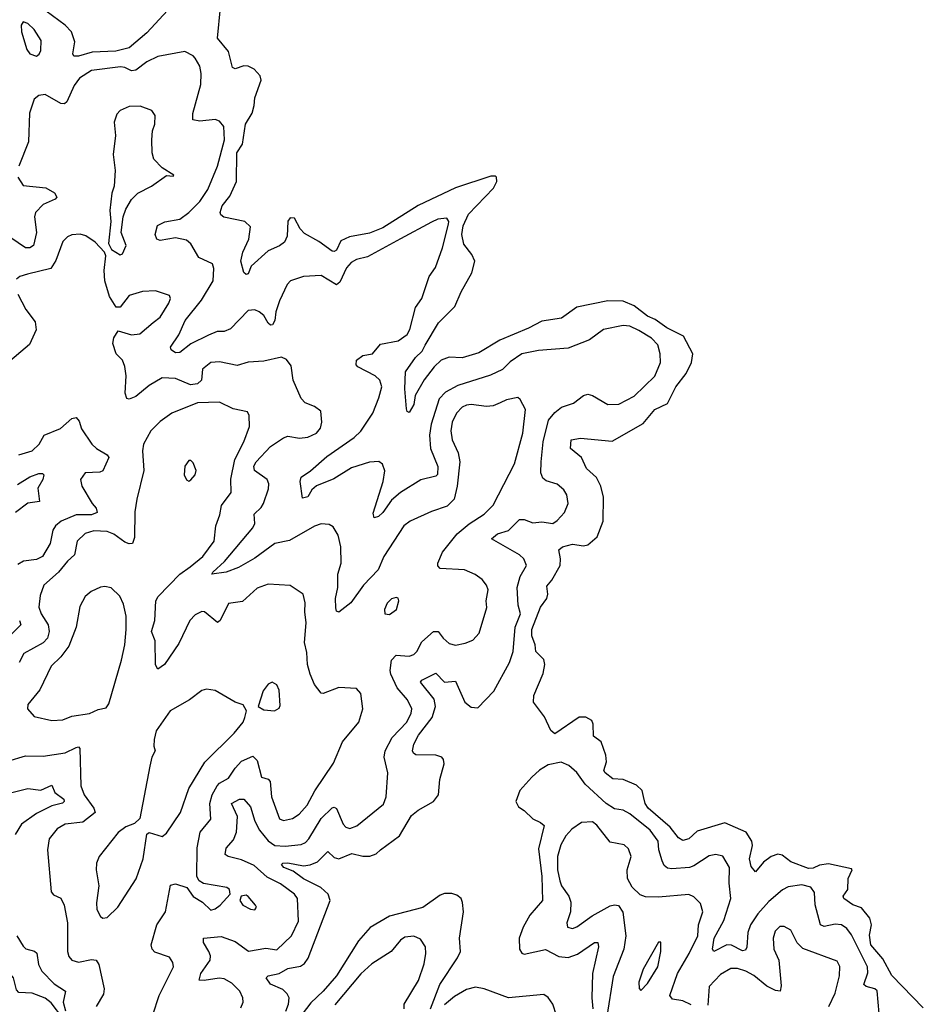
# Model space of a CAD drawing. Extents: x 1771496 to 1971148, y 471553 to 643630.
# Tile 610 of 656: x 1892919 to 1897015, y 620665 to 625129. Entities that reach past the tile are written whole.
import ezdxf

# ---------------------------------------------------------------- set-up
doc = ezdxf.new("R2010")
doc.units = 0

msp = doc.modelspace()

# ---------------------------------------------------------------- linework, layer by layer
at = {"layer": '0CON10XD'}
for points in [[(1893645, 625233.8), (1893495, 625070.2), (1893415, 625002.4), (1893355, 624986.3), (1893247.9, 624982.1), (1893185, 624964.1), (1893164, 624964), (1893159.1, 624975), (1893169.4, 625029.4), (1893154.2, 625075), (1893125.3, 625105), (1893038.1, 625168.1)], [(1897015, 620649.5), (1896872.1, 620795), (1896831.3, 620871.4), (1896776.8, 620935), (1896771.5, 620978.5), (1896780.2, 621025), (1896772.8, 621055), (1896735, 621102.3), (1896696.2, 621116.2), (1896654.5, 621145), (1896652.3, 621155), (1896672.5, 621185), (1896674.5, 621235.5), (1896692.5, 621275), (1896690, 621280), (1896585, 621301.8), (1896545, 621295.7), (1896515, 621281.6), (1896495, 621281.5), (1896415, 621310.3), (1896375, 621341.3), (1896355, 621346.2), (1896325, 621335.8), (1896290.3, 621309.7), (1896255, 621266.2), (1896235, 621290), (1896226.7, 621325), (1896240.3, 621385), (1896238.2, 621405), (1896212.7, 621445), (1896115, 621487.5), (1895989.5, 621450.5), (1895951.8, 621415), (1895925, 621408.1), (1895905, 621420), (1895867.7, 621467.7), (1895768.1, 621555), (1895753.8, 621575), (1895747.2, 621607.2), (1895740.7, 621635), (1895715, 621658.1), (1895655, 621684.4), (1895607.8, 621687.8), (1895572.1, 621715), (1895567.2, 621725), (1895579.1, 621765), (1895576.3, 621795), (1895555, 621854.4), (1895520.4, 621880.4), (1895519.2, 621935), (1895511.8, 621951.8), (1895485, 621966.9), (1895455, 621966.7), (1895345, 621891.2), (1895326.1, 621906.1), (1895298.4, 621968.4), (1895248, 622035), (1895249.3, 622065), (1895291.1, 622165), (1895300, 622205), (1895295, 622227.8), (1895259.3, 622265), (1895255.7, 622295), (1895240.5, 622335), (1895240.6, 622365), (1895280, 622465), (1895308.8, 622505), (1895313.1, 622525), (1895308.7, 622561.3), (1895331.3, 622588.7), (1895368.8, 622655), (1895371, 622685), (1895362.1, 622725), (1895379.6, 622739.6), (1895425, 622750.8), (1895475, 622744.1), (1895495, 622748.7), (1895537.2, 622785), (1895564, 622855), (1895565.4, 622965), (1895553.5, 623015), (1895532.9, 623052.9), (1895487.5, 623095), (1895465.5, 623145), (1895415.8, 623185), (1895418.8, 623225), (1895461.7, 623231.7), (1895605, 623218.1), (1895745, 623297.9), (1895798.4, 623361.6), (1895855, 623389.2), (1895892.6, 623465), (1895940.3, 623525), (1895963.8, 623575), (1895969.5, 623615), (1895928.2, 623695), (1895852.5, 623732.5), (1895800.1, 623770.1), (1895765, 623785.8), (1895705, 623831.7), (1895655, 623853), (1895585, 623854.8), (1895445, 623826.7), (1895375, 623775.4), (1895285, 623761.8), (1895225, 623730), (1895095, 623676.9), (1895000.6, 623619.4), (1894925, 623596.1), (1894865, 623598.5), (1894830, 623585), (1894797.8, 623555), (1894752.9, 623497.1), (1894711.1, 623425), (1894705, 623384), (1894685, 623348), (1894675, 623352.5), (1894672.1, 623365), (1894664.7, 623455.3), (1894667.9, 623532.1), (1894712.6, 623597.4), (1894743.1, 623626.9), (1894756.2, 623653.8), (1894817.1, 623755), (1894890.9, 623829.1), (1894919.5, 623895), (1894969.1, 623980.9), (1894982.3, 624035), (1894968.4, 624065), (1894931.7, 624111.7), (1894923.3, 624155), (1894928.6, 624195), (1894953.1, 624246.9), (1895066.2, 624365), (1895081.1, 624395), (1895080, 624415), (1895075, 624420), (1895055, 624419.6), (1894895, 624367.7), (1894725, 624286.3), (1894565, 624185.6), (1894505, 624160.9), (1894414.6, 624145.4), (1894375, 624127), (1894355, 624084.7), (1894345, 624078.2), (1894335, 624080.6), (1894275, 624124.1), (1894209.8, 624159.8), (1894190.4, 624180.4), (1894165, 624229.4), (1894145, 624231.5), (1894134.3, 624215.7), (1894131.8, 624148.2), (1894118.8, 624121.2), (1894096.6, 624103.4), (1894045, 624081.6), (1893968.4, 624011.6), (1893955, 623976.7), (1893945, 623974), (1893935, 623983.3), (1893921.1, 624035), (1893930, 624075), (1893957.3, 624135), (1893965, 624190), (1893938.8, 624215), (1893844.7, 624234.7), (1893830, 624245), (1893827.5, 624255), (1893837.1, 624285), (1893870.9, 624329.1), (1893901.9, 624395), (1893902.7, 624525), (1893928.3, 624565), (1893942, 624655), (1893973.3, 624705), (1893981, 624741), (1893984.7, 624775), (1894012.7, 624855), (1894009.6, 624875), (1893981.5, 624905), (1893955, 624919.3), (1893935, 624920.3), (1893895, 624906.7), (1893882.9, 624912.9), (1893865.3, 624985.3), (1893815.5, 625045), (1893828.7, 625185)], [(1892995, 624964.4), (1893007.3, 624972.7), (1893015, 624990), (1893015.4, 625035), (1892985, 625084.5), (1892955, 625111.9), (1892935, 625119.2), (1892925.7, 625105), (1892927.1, 625075), (1892950.7, 624995), (1892965, 624974.5), (1892995, 624964.4)], [(1895429.4, 623390.6), (1895475, 623425.6), (1895495, 623431.1), (1895515.5, 623425.5), (1895585, 623384.5), (1895635, 623386.2), (1895705, 623422.9), (1895797.6, 623512.4), (1895823.8, 623575), (1895822.3, 623615), (1895810.9, 623655), (1895782.2, 623685), (1895725, 623720.7), (1895685, 623739.1), (1895655, 623742.7), (1895566, 623724), (1895502.4, 623677.6), (1895405, 623640), (1895270.8, 623629.2), (1895195, 623614), (1895142, 623578), (1895107.1, 623542.9), (1895052.3, 623517.7), (1894905, 623471.2), (1894848.9, 623441.1), (1894820.4, 623409.6), (1894784.5, 623295.5), (1894776.2, 623245), (1894781.8, 623185), (1894813.9, 623103.9), (1894813.1, 623066.9), (1894805, 623060), (1894736.5, 623043.5), (1894645, 622985.5), (1894605, 622950.9), (1894565.2, 622894.8), (1894545, 622877.1), (1894525, 622870), (1894521.4, 622891.4), (1894566.2, 623035), (1894574.6, 623084.6), (1894563.8, 623113.8), (1894546.2, 623126.2), (1894505, 623122.6), (1894422.2, 623097.8), (1894342.6, 623047.4), (1894264.3, 623015.7), (1894242.9, 622997.1), (1894225, 622965.8), (1894200.5, 622960.5), (1894190.6, 623035), (1894194.2, 623055), (1894236.8, 623083.2), (1894311.4, 623148.6), (1894435, 623235.4), (1894465, 623263.2), (1894519.7, 623345), (1894546.5, 623415), (1894560.4, 623465), (1894552.1, 623495), (1894530, 623515), (1894451.2, 623555), (1894443.8, 623565), (1894446.2, 623585), (1894475, 623607.1), (1894518.8, 623615), (1894555, 623658.6), (1894635, 623672.9), (1894675, 623701.8), (1894687.1, 623725), (1894713.2, 623825), (1894742.3, 623865), (1894774.7, 623965), (1894804.1, 624005.9), (1894835.5, 624095), (1894862.9, 624202.9), (1894864.2, 624215), (1894855, 624230), (1894815, 624224.4), (1894785, 624211.8), (1894644.8, 624135.2), (1894495, 624053.9), (1894445, 624042.7), (1894421.7, 624028.3), (1894399.7, 624005), (1894370.8, 623939.2), (1894355, 623927.2), (1894285, 623969.2), (1894205, 623965.5), (1894146, 623945), (1894131.5, 623928.5), (1894096.2, 623855), (1894080, 623805), (1894075.3, 623765), (1894065, 623745.6), (1894055, 623744.4), (1894045, 623753.5), (1894025, 623787.8), (1894004.3, 623805), (1893985, 623813.2), (1893955, 623810.4), (1893875, 623727.3), (1893845, 623715.4), (1893813.8, 623715), (1893775, 623699.6), (1893695, 623659.3), (1893645, 623621.1), (1893625, 623619.5), (1893605, 623632.5), (1893601.9, 623645), (1893639.5, 623700.5), (1893669.2, 623765), (1893742.8, 623857.2), (1893795.3, 623945), (1893798.9, 624001.1), (1893792.3, 624022.3), (1893730.5, 624050.5), (1893695, 624112.9), (1893675, 624129.6), (1893625, 624140.3), (1893555, 624127.5), (1893540, 624135), (1893532.9, 624155), (1893543.7, 624196.3), (1893576.9, 624213.1), (1893645, 624225.3), (1893685.4, 624255), (1893735.9, 624305), (1893771.2, 624358.8), (1893814.8, 624465.2), (1893847, 624585), (1893844.6, 624645), (1893825, 624669.6), (1893805, 624676.2), (1893735, 624670), (1893703.3, 624675), (1893704.4, 624704.4), (1893740, 624835), (1893741.8, 624885), (1893735, 624918.8), (1893714.2, 624955), (1893705, 624965.6), (1893666.7, 624985), (1893545, 624962.2), (1893495, 624938.9), (1893445, 624900), (1893425, 624898.2), (1893395, 624913.1), (1893375.3, 624915.3), (1893245, 624899.4), (1893190, 624865), (1893165, 624830.9), (1893132.3, 624757.7), (1893122.2, 624747.8), (1893105, 624749.4), (1893035, 624789.5), (1893005, 624786.1), (1892985, 624769.6), (1892963.1, 624705), (1892959.2, 624575), (1892915.2, 624465)], [(1893375, 624062.5), (1893385, 624067.5), (1893400.8, 624105), (1893379.4, 624165), (1893388, 624235), (1893399.7, 624270.3), (1893425.9, 624314.1), (1893455, 624342.2), (1893516, 624374), (1893585, 624422.5), (1893615, 624420), (1893617.5, 624425), (1893565, 624457.5), (1893526.5, 624496.5), (1893519.1, 624525), (1893517.3, 624585), (1893520.8, 624625), (1893532.1, 624655), (1893533.6, 624695), (1893517.6, 624717.6), (1893465, 624736.9), (1893415, 624735.6), (1893375, 624717.5), (1893359.7, 624700.3), (1893346.7, 624665), (1893353.8, 624605), (1893342.4, 624517.6), (1893351.5, 624445), (1893346.9, 624375), (1893336.4, 624343.6), (1893327.3, 624265), (1893331.5, 624215), (1893322, 624115), (1893335, 624087.5), (1893375, 624062.5)], [(1892910.5, 624415), (1892935, 624377.3), (1893037, 624367), (1893077.1, 624345), (1893087.5, 624325), (1893080, 624315), (1893025, 624291.5), (1892991.2, 624255), (1892986.2, 624235), (1892995.4, 624165), (1892981.5, 624105), (1892965.3, 624094.7), (1892945, 624095.3), (1892845, 624163.1)], [(1893775.5, 620905), (1893752.1, 620945), (1893752.5, 620965), (1893832.8, 620972.8), (1893895, 620949.3), (1893956.5, 620906.5), (1894035, 620920.3), (1894085, 620912.7), (1894150.4, 620975), (1894182.1, 621042.1), (1894177.8, 621145), (1894164.8, 621164.8), (1894101.1, 621211.1), (1894041, 621241), (1893981.8, 621295), (1893925, 621320.7), (1893864, 621335), (1893850, 621345), (1893855, 621372.9), (1893888.6, 621411.4), (1893902.1, 621445), (1893906.2, 621516.1), (1893879.6, 621575), (1893915, 621595.3), (1893935, 621594.6), (1893965, 621560), (1893985.2, 621495.2), (1894005.8, 621455), (1894045, 621406.9), (1894075, 621384.4), (1894122.1, 621382.1), (1894195, 621390), (1894215, 621399.3), (1894230, 621415), (1894285, 621507.8), (1894335, 621555.5), (1894345, 621559.5), (1894355, 621552.9), (1894385, 621481.4), (1894397.6, 621467.6), (1894415, 621462.3), (1894446.4, 621473.6), (1894567.7, 621572.3), (1894580, 621605), (1894587.1, 621715), (1894571.5, 621785), (1894575.6, 621815), (1894606.7, 621875), (1894673.1, 621945), (1894692.9, 621985), (1894696.2, 622005), (1894676.9, 622045), (1894629.2, 622099.2), (1894601.2, 622161.2), (1894597.9, 622177.9), (1894604.8, 622225.2), (1894625, 622248.5), (1894685, 622243.8), (1894705, 622250.5), (1894719.1, 622265), (1894741.7, 622308.3), (1894795, 622355.5), (1894815.5, 622355.5), (1894838.9, 622325), (1894865, 622301.5), (1894895, 622292.9), (1894938.2, 622301.8), (1894973.3, 622316.7), (1895001.7, 622348.3), (1895035.8, 622464.2), (1895033.5, 622495), (1895042.5, 622545), (1895035.2, 622565.2), (1895015, 622590.9), (1894983.6, 622613.6), (1894935, 622634.7), (1894825, 622641.5), (1894815, 622653.8), (1894814.6, 622665), (1894835.2, 622714.8), (1894901.8, 622798.2), (1894956.7, 622843.3), (1895025, 622887.3), (1895065, 622928.9), (1895161.8, 623115), (1895200.3, 623255), (1895211.5, 623361.5), (1895187.9, 623407.9), (1895177, 623417), (1895125, 623406.4), (1895097.1, 623392.9), (1895065, 623378.8), (1895035.5, 623375.5), (1894965.4, 623384.6), (1894945, 623381.3), (1894925, 623372), (1894898.4, 623345), (1894879.3, 623305), (1894872.6, 623265), (1894879.1, 623225), (1894906.1, 623166.1), (1894913.5, 623125), (1894901.6, 623015), (1894888.5, 622955), (1894856.7, 622923.3), (1894785, 622900), (1894689.2, 622855), (1894659.5, 622835), (1894569.2, 622695), (1894543.6, 622635), (1894477.9, 622565), (1894420.6, 622485), (1894365, 622443.3), (1894355, 622447.5), (1894352, 622462), (1894349.7, 622505), (1894360.5, 622555), (1894360.7, 622615), (1894375.7, 622665), (1894375, 622740), (1894362.3, 622792.3), (1894340.3, 622830.3), (1894321.2, 622841.2), (1894285, 622843.1), (1894255, 622833.1), (1894142.5, 622767.5), (1894076, 622754), (1893985, 622688.2), (1893911.1, 622645), (1893854.1, 622624.1), (1893790, 622615), (1893794.3, 622625), (1893847.8, 622672.2), (1893975.4, 622825), (1893984.7, 622845), (1893982.4, 622887.6), (1894012.8, 622917.2), (1894023.7, 622936.3), (1894047.2, 623002.8), (1894048.9, 623025), (1894040, 623045), (1893983.8, 623085), (1893980.8, 623105), (1893991.2, 623125), (1894055, 623194.6), (1894115, 623233.1), (1894135, 623240.6), (1894187.9, 623232.1), (1894225, 623236.7), (1894265, 623254.5), (1894282.2, 623277.8), (1894288.2, 623305), (1894283.3, 623355), (1894255, 623376), (1894212.4, 623392.4), (1894195, 623411.2), (1894158.6, 623495), (1894150, 623560), (1894128.8, 623588.8), (1894105, 623599.6), (1894025, 623580.7), (1893955, 623576.9), (1893905, 623561.2), (1893825, 623578), (1893785, 623575.3), (1893747.7, 623545), (1893742.6, 623495), (1893725, 623478.1), (1893693.3, 623473.3), (1893625, 623502.3), (1893565, 623505.9), (1893505, 623471.5), (1893445, 623421.5), (1893415, 623409.4), (1893405, 623412), (1893396.4, 623436.4), (1893401.6, 623515), (1893395, 623556.7), (1893385, 623586.2), (1893356.2, 623615), (1893340.6, 623660.6), (1893345, 623686.7), (1893365, 623718), (1893425, 623700.9), (1893463.8, 623705), (1893523.2, 623756.8), (1893555, 623780.8), (1893595, 623844), (1893602.5, 623865), (1893598.1, 623878.1), (1893535, 623899.4), (1893475, 623896.4), (1893415, 623879.4), (1893375, 623826.7), (1893356.4, 623826.4), (1893326.2, 623875), (1893304.2, 623945), (1893301.7, 623991.7), (1893308.8, 624058.8), (1893303.3, 624075), (1893260.4, 624120.4), (1893219, 624149), (1893193.1, 624156.9), (1893155, 624154.6), (1893135, 624144.6), (1893115, 624123.3), (1893081.9, 624038.1), (1893059.3, 624000.7), (1892954.1, 623975.9), (1892920, 623965), (1892905, 623953.3)], [(1892910.5, 623885), (1892946.8, 623815), (1892989.2, 623759.2), (1892993.7, 623723.6), (1892963.9, 623656.1), (1892854.6, 623565)], [(1893523.1, 620616.9), (1893550.7, 620705), (1893615.6, 620835), (1893613.5, 620855), (1893598.5, 620878.5), (1893531.2, 620901.2), (1893518.9, 620915), (1893514.7, 620934.7), (1893540, 621025), (1893579.1, 621085), (1893602.9, 621205), (1893625, 621211.1), (1893676.2, 621195), (1893705, 621154.4), (1893747.7, 621127.7), (1893785, 621091.5), (1893805, 621097.5), (1893827.8, 621115), (1893872.5, 621165), (1893870, 621185), (1893858, 621195), (1893752.6, 621212.6), (1893732, 621225), (1893722.2, 621245), (1893722.7, 621375), (1893737.1, 621445), (1893784.6, 621505), (1893780.6, 621575), (1893791, 621615), (1893813.3, 621655), (1893825, 621668.2), (1893865, 621690.4), (1893895, 621736.2), (1893925, 621767.5), (1893975, 621790), (1893995, 621770.8), (1894014.7, 621694.7), (1894045.4, 621685.4), (1894054.6, 621674.6), (1894059.7, 621605), (1894096, 621506), (1894115, 621498.8), (1894155, 621507.9), (1894185, 621527.5), (1894221.7, 621568.3), (1894256.7, 621633.3), (1894342, 621758), (1894382.5, 621855), (1894456.4, 621945), (1894474.6, 622005), (1894464.6, 622075), (1894445, 622097.5), (1894365, 622101.4), (1894295, 622074.2), (1894285, 622076.2), (1894254.5, 622115), (1894235, 622162), (1894223.4, 622205), (1894220.5, 622260.5), (1894209.6, 622305), (1894217.7, 622395), (1894210.8, 622445), (1894212.9, 622485), (1894204.4, 622524.4), (1894145, 622563.3), (1894045, 622570), (1893995, 622551.5), (1893928.9, 622491.1), (1893865, 622482.5), (1893827.8, 622405), (1893815, 622395.7), (1893756.7, 622445), (1893744.7, 622445.3), (1893715, 622430.5), (1893689.5, 622405), (1893639.5, 622300.5), (1893575, 622205.6), (1893544.4, 622184.4), (1893534.6, 622204.6), (1893533, 622313), (1893516.8, 622355), (1893530.8, 622405), (1893535.8, 622495), (1893546.3, 622513.7), (1893645.2, 622614.8), (1893691.5, 622648.5), (1893749.4, 622695), (1893800.8, 622765), (1893807.9, 622835), (1893826.5, 622885), (1893833.6, 622926.4), (1893878.2, 622985), (1893876.2, 623046.2), (1893894.2, 623135), (1893935.3, 623215), (1893960.5, 623285), (1893958.9, 623335), (1893951.2, 623351.2), (1893886.2, 623365), (1893825, 623395.4), (1893725, 623391.8), (1893608, 623345), (1893555, 623307.5), (1893513.3, 623265), (1893479.6, 623205), (1893476.2, 623175), (1893482.3, 623085), (1893449.6, 622955), (1893441.4, 622898.6), (1893438.7, 622781.3), (1893430, 622755), (1893415, 622752.9), (1893395, 622761.1), (1893345, 622797.3), (1893315, 622808.2), (1893255, 622811.9), (1893215, 622800.3), (1893179.3, 622765), (1893167.4, 622702.6), (1893135, 622674.6), (1893094.9, 622625.1), (1893028.2, 622565), (1893011.2, 622518.8), (1893006.2, 622466.2), (1893016, 622436), (1893048.1, 622385), (1893052.5, 622355), (1893044.4, 622325.6), (1893025.9, 622304.1), (1892937.7, 622255), (1892916.7, 622215)], [(1894125.6, 620634.4), (1894137.5, 620665), (1894139.7, 620695), (1894131.7, 620711.8), (1894111.4, 620731.4), (1894055, 620755.6), (1894035.8, 620785), (1894045.6, 620794.4), (1894095, 620804.2), (1894135, 620827.6), (1894192.3, 620837.7), (1894210.4, 620849.6), (1894225.8, 620874.2), (1894326.5, 621135), (1894317.7, 621165), (1894283.8, 621195), (1894205, 621234.4), (1894158.5, 621268.5), (1894116.5, 621285), (1894105, 621298.8), (1894111.2, 621305), (1894135, 621307.1), (1894205, 621293.2), (1894235, 621296.8), (1894268.4, 621311.6), (1894315, 621357.8), (1894345, 621330), (1894365, 621325.3), (1894425, 621349.1), (1894475, 621337.1), (1894506.6, 621336.6), (1894535, 621347.7), (1894553.8, 621365), (1894640.8, 621429.2), (1894695, 621521.5), (1894725, 621545.6), (1894794, 621585), (1894816.9, 621615), (1894823.1, 621685), (1894842.3, 621755), (1894840.5, 621775), (1894832.5, 621785), (1894805, 621795.4), (1894715, 621796.9), (1894703.3, 621803.3), (1894698.9, 621815), (1894705.2, 621845), (1894726, 621885), (1894788.1, 621965), (1894803.6, 622015), (1894798.1, 622048.1), (1894735, 622125.6), (1894742.5, 622135), (1894805, 622166.2), (1894845, 622126.2), (1894895, 622130.5), (1894936.8, 622035), (1894965, 622012.7), (1894995, 622009.6), (1895067.4, 622085), (1895139.5, 622215), (1895155.9, 622265), (1895164.7, 622375), (1895189.2, 622435), (1895178.9, 622475), (1895174.1, 622555), (1895188.2, 622605), (1895216.9, 622655), (1895203.8, 622685), (1895185, 622703.2), (1895057.5, 622775), (1895085, 622798.8), (1895135, 622813.2), (1895185, 622862.7), (1895205, 622863.5), (1895245, 622847.5), (1895285, 622851.9), (1895335, 622845.5), (1895355, 622858.5), (1895388.5, 622895), (1895404.5, 622935), (1895398.5, 622975), (1895385, 622997.1), (1895355, 623022.9), (1895305, 623039.1), (1895290.6, 623050.6), (1895281.9, 623075), (1895282.7, 623125), (1895291.7, 623215), (1895316.5, 623313.5), (1895345, 623348.9), (1895375, 623372.3), (1895429.4, 623390.6)], [(1892915, 623156.2), (1892975, 623174.2), (1893007.8, 623205), (1893030, 623245), (1893104.3, 623275.7), (1893155, 623320.9), (1893175, 623325.6), (1893188.8, 623308.8), (1893198.9, 623275), (1893245.5, 623205), (1893266.9, 623185), (1893315, 623156.7), (1893322.2, 623145), (1893295, 623084.4), (1893282.1, 623077.9), (1893215.5, 623074.5), (1893194.4, 623045), (1893200, 623015), (1893248, 622935), (1893266.2, 622915), (1893270, 622895), (1893245, 622884.8), (1893175, 622884.8), (1893107.1, 622855), (1893081.5, 622835), (1893068.9, 622815), (1893056.7, 622755), (1893022.7, 622695), (1892995, 622681.1), (1892935.5, 622674.5), (1892910.9, 622659.1)], [(1893685, 623037.5), (1893695, 623043.8), (1893713.8, 623065), (1893718.6, 623085), (1893705, 623120), (1893695, 623130), (1893685, 623130), (1893668, 623105), (1893664.2, 623065), (1893675, 623042.5), (1893685, 623037.5)], [(1892908.3, 623021.7), (1892965, 623056), (1893005, 623071.1), (1893021.7, 623071.7), (1893028.1, 623065), (1893024.4, 623045), (1893000.4, 623005), (1893008.6, 622945), (1892955, 622936.8), (1892899.5, 622895)], [(1893065, 621951.2), (1893115, 621954.5), (1893155, 621970.9), (1893235.8, 621984.2), (1893275, 622001.9), (1893310.8, 622009.2), (1893323.2, 622026.8), (1893379.7, 622225), (1893395.3, 622295.3), (1893400.8, 622365), (1893401.8, 622425), (1893389.9, 622479.9), (1893372.9, 622515), (1893333.8, 622553.8), (1893305, 622559.5), (1893285, 622556.5), (1893243.4, 622536.6), (1893215.4, 622514.6), (1893191.1, 622468.9), (1893174.7, 622375), (1893141.1, 622288.9), (1893105, 622240.4), (1893062.1, 622197.9), (1893009.7, 622090.3), (1892955.7, 622025), (1892954.2, 622005), (1892985, 621970.6), (1893065, 621951.2)], [(1894595, 622432.5), (1894627.1, 622455), (1894638, 622495), (1894635, 622506.2), (1894625, 622509.2), (1894605, 622502.9), (1894585, 622483.8), (1894572.9, 622455), (1894574.2, 622435), (1894595, 622432.5)], [(1892917.5, 622405), (1892924.5, 622385), (1892854.1, 622315.9)], [(1894073.6, 621996.4), (1894085, 622001.2), (1894095, 622007.5), (1894099.5, 622020.5), (1894095, 622090), (1894083.9, 622113.9), (1894063.9, 622126.1), (1894045, 622116.7), (1894023, 622087), (1894000, 622015), (1894025, 622000), (1894073.6, 621996.4)], [(1893296, 621056), (1893315, 621059.2), (1893364.2, 621105), (1893446.3, 621233.6), (1893478.9, 621325), (1893495, 621436.7), (1893506.4, 621443.6), (1893565, 621425.7), (1893585, 621440.8), (1893648.5, 621535), (1893685.8, 621644.2), (1893757.4, 621762.6), (1893891.8, 621895), (1893932, 621945), (1893940, 621965), (1893947.5, 621995), (1893932.5, 622022.5), (1893895, 622035.7), (1893805, 622088.6), (1893765, 622094.3), (1893745, 622087.5), (1893688, 622045), (1893601.4, 621995), (1893537.1, 621905), (1893528.9, 621865), (1893527.5, 621835), (1893533.5, 621815), (1893518.5, 621785), (1893508.5, 621745), (1893462.7, 621507.3), (1893440, 621485), (1893400.5, 621469.5), (1893365, 621443.5), (1893279.1, 621335), (1893266.4, 621305), (1893265.4, 621275), (1893277.2, 621202.8), (1893266.9, 621125), (1893269.2, 621095), (1893285, 621063.8), (1893296, 621056)], [(1892865, 621767.1), (1892945, 621791.8), (1893025, 621790.4), (1893125.4, 621805.4), (1893175, 621830), (1893185, 621831.9), (1893191.9, 621825), (1893195.4, 621655), (1893210.9, 621615), (1893255.3, 621555), (1893260.3, 621535), (1893205, 621490.8), (1893125, 621482.5), (1893089.2, 621460.9), (1893052.1, 621415), (1893044.6, 621365.4), (1893060.8, 621175), (1893071.4, 621161.4), (1893105, 621145.8), (1893120.4, 621115), (1893135.8, 621035), (1893136.2, 620905), (1893141.9, 620881.9), (1893155, 620864.4), (1893185, 620855.4), (1893245, 620868), (1893265, 620864.5), (1893277.8, 620845), (1893301.6, 620735), (1893299.1, 620710.9), (1893265.6, 620655)], [(1896815, 620624), (1896805.5, 620725.5), (1896795.2, 620735.2), (1896755.3, 620745.3), (1896744.7, 620754.7), (1896762.8, 620807.2), (1896761.4, 620835), (1896689.6, 620979.6), (1896668.5, 621008.5), (1896644, 621025), (1896615, 621028.9), (1896565, 621017.2), (1896549.6, 621025), (1896525.3, 621115.3), (1896522.3, 621172.3), (1896505.8, 621195.8), (1896465, 621206.7), (1896402, 621198), (1896376.5, 621183.5), (1896315, 621130.8), (1896265.3, 621075), (1896231.6, 621025), (1896218.9, 620991.1), (1896215.2, 620924.8), (1896209.2, 620910.8), (1896195, 620907.5), (1896145, 620933.9), (1896124.7, 620935.3), (1896065, 620904.4), (1896059.4, 620915), (1896067, 620965), (1896111.5, 621045), (1896142.8, 621145), (1896134.7, 621214.7), (1896135.9, 621285.9), (1896106, 621336), (1896075, 621344), (1896045, 621337.8), (1895975, 621292.2), (1895955.6, 621285.6), (1895875, 621279), (1895855, 621282.7), (1895840, 621295), (1895830.9, 621315), (1895816.4, 621365), (1895813.2, 621405), (1895776.9, 621455), (1895685, 621528.7), (1895655, 621546), (1895615, 621551.2), (1895576.7, 621575), (1895482.6, 621662.6), (1895445, 621715.6), (1895407.7, 621747.7), (1895373.4, 621763.4), (1895315, 621750.5), (1895275, 621726), (1895240.4, 621695), (1895186.2, 621635), (1895167.3, 621585), (1895179.8, 621559.8), (1895205, 621544.5), (1895245, 621506.2), (1895280.1, 621490.1), (1895296.2, 621475), (1895270.5, 621369.5), (1895285.2, 621245), (1895288.3, 621135), (1895231.5, 621068.5), (1895201.1, 621015), (1895183.3, 620965), (1895183.8, 620915), (1895195, 620896.2), (1895205, 620891.6), (1895303.1, 620913.1), (1895362.2, 620882.2), (1895405, 620876.5), (1895447.8, 620892.2), (1895525, 620945.3), (1895540, 620945), (1895543.3, 620925), (1895514.7, 620805), (1895512.2, 620695), (1895517.3, 620645)], [(1892865, 621621.5), (1892955, 621644.2), (1893015, 621635.3), (1893065, 621658.1), (1893078, 621625), (1893118.8, 621595), (1893120.7, 621585), (1893112.3, 621577.7), (1893065, 621565.6), (1892995, 621530.8), (1892927.5, 621482.5), (1892897.6, 621435)], [(1895963, 620663), (1895925, 620680.5), (1895878.8, 620688.8), (1895866.4, 620705), (1895901.3, 620805), (1895954.3, 620895.7), (1895992.6, 620975), (1895995.3, 621025), (1896016.2, 621085), (1896005, 621121.9), (1895975, 621151.9), (1895952.4, 621162.4), (1895815, 621150.4), (1895755, 621151.9), (1895730.9, 621160.9), (1895695, 621195.5), (1895674.7, 621235), (1895671.9, 621275), (1895690.9, 621335), (1895679.3, 621369.3), (1895658.4, 621388.4), (1895595, 621399.7), (1895535, 621478), (1895515, 621493.1), (1895465, 621489.1), (1895421.2, 621458.8), (1895395, 621428.2), (1895372.1, 621387.9), (1895356.6, 621335), (1895357.5, 621275), (1895366.6, 621225), (1895375, 621201.9), (1895408.2, 621155), (1895417.8, 621127.8), (1895416.3, 621083.7), (1895399.2, 621035), (1895402, 621015), (1895425, 621009.2), (1895445, 621015.6), (1895514.1, 621065.9), (1895595, 621112.1), (1895615, 621116.5), (1895632.8, 621112.8), (1895652.7, 621082.7), (1895666.7, 620975), (1895657.1, 620915), (1895608.6, 620791.4), (1895579.8, 620610.2)], [(1893985, 621093.3), (1893992.5, 621105), (1893987.5, 621115), (1893954.2, 621154.2), (1893945, 621160), (1893923.3, 621155), (1893916.7, 621135), (1893930, 621115), (1893965, 621096.7), (1893985, 621093.3)], [(1894781.3, 620645), (1894822.9, 620755), (1894904.2, 620875), (1894916.3, 620905), (1894912.4, 620965), (1894930.7, 621085), (1894926.8, 621126.8), (1894920, 621145), (1894900.6, 621160.6), (1894877.5, 621167.5), (1894845, 621166.8), (1894825, 621159.3), (1894746.4, 621103.6), (1894595, 621065.3), (1894506.9, 621013.1), (1894455, 620952.9), (1894355.4, 620794.6), (1894295, 620724.3), (1894238.4, 620671.6), (1894165, 620574.7)], [(1896587.5, 620655), (1896615.3, 620715), (1896634.5, 620794.5), (1896636.9, 620836.9), (1896625, 620860.6), (1896468.3, 620918.3), (1896443.3, 620943.3), (1896415, 621001.9), (1896385, 621017.1), (1896365, 621017.1), (1896343, 620997), (1896334.5, 620965), (1896337.5, 620915), (1896360.4, 620865), (1896370.7, 620749.3), (1896365.5, 620724.5), (1896345, 620727.1), (1896305, 620746.5), (1896246.5, 620795), (1896210.6, 620815), (1896172.7, 620827.3), (1896143, 620827), (1896095, 620799.7), (1896044.6, 620745), (1896038.3, 620661.7)], [(1892905.9, 620975), (1892935, 620928.2), (1892946.9, 620916.9), (1892986.1, 620906.1), (1892996.2, 620896.2), (1893003.8, 620845), (1893019.2, 620815), (1893075, 620758), (1893126.5, 620725), (1893116.5, 620675), (1893126, 620635)], [(1894661.3, 620645), (1894661.6, 620665), (1894727, 620773), (1894751.6, 620848.4), (1894759.4, 620895), (1894758.7, 620925), (1894735, 620960), (1894705, 620974.5), (1894665, 620968.9), (1894645, 620955.6), (1894603.1, 620905), (1894515, 620847.9), (1894465, 620803.1), (1894346.8, 620663.2)], [(1893115, 620602.5), (1893061.1, 620671.1), (1893035, 620693.2), (1892975, 620716), (1892915, 620718.5), (1892905, 620730), (1892890, 620785), (1892865, 620816.6), (1892834.1, 620844.1), (1892745, 620901.8), (1892715, 620913.1), (1892685, 620915.3), (1892585, 620873.9), (1892535, 620889.4), (1892485, 620898), (1892355, 620882.9), (1892275, 620845.4), (1892255, 620829.1), (1892230.7, 620795), (1892176.9, 620695), (1892168.2, 620655)], [(1895735, 620727.5), (1895765, 620758.8), (1895811.1, 620835), (1895825.7, 620905), (1895825, 620947.5), (1895815, 620947.5), (1895744.5, 620825), (1895726.2, 620765), (1895726.7, 620736.7), (1895735, 620727.5)], [(1893921.2, 620648.8), (1893932.5, 620675), (1893930.9, 620695), (1893916.2, 620725), (1893880.5, 620760.5), (1893845, 620779.8), (1893823.2, 620783.2), (1893755, 620772.7), (1893732.9, 620775), (1893740.7, 620805), (1893781.5, 620865), (1893784.5, 620885), (1893775.5, 620905)], [(1895352.1, 620615), (1895335.5, 620665.5), (1895315, 620695.5), (1895295, 620708.8), (1895135, 620694.3), (1895025, 620734.8), (1894985, 620742.1), (1894945, 620732.4), (1894890.3, 620699.7), (1894845, 620662.7)]]:
    msp.add_lwpolyline(points, dxfattribs=at)

doc.saveas('drawing.dxf')
